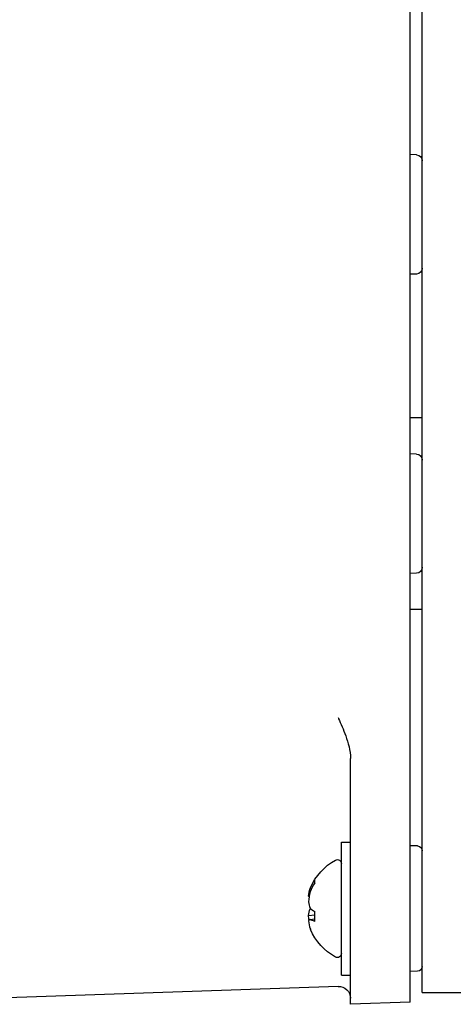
# Model space of a CAD drawing. Header units: inches. Extents: x 1 to 669, y 0 to 417.
# Tile 292 of 448: x 319.15 to 320.58, y 265.46 to 268.7. Entities that reach past the tile are written whole.
import ezdxf

# ---------------------------------------------------------------- set-up
doc = ezdxf.new("R2010")
doc.units = ezdxf.units.IN
doc.header["$LTSCALE"] = 12
doc.header["$MEASUREMENT"] = 0
doc.layers.add('X', color=1, linetype='CONTINUOUS')

msp = doc.modelspace()

# ---------------------------------------------------------------- linework, layer by layer
at = {"layer": 'X', "extrusion": (-1, 4.93038e-32, -2.22045e-16)}
for p, q in [((320.48086, 265.49617), (320.48086, 270.8505)), ((320.44149, 265.46367), (320.44149, 270.78313)), ((320.46186, 268.25136), (320.44149, 268.25207)), ((320.46186, 267.85909), (320.44149, 267.85837)), ((320.48086, 267.38593), (320.44149, 267.38593)), ((320.46186, 267.26711), (320.44149, 267.26782)), ((320.46186, 266.87483), (320.44149, 266.87412)), ((320.48086, 266.75601), (320.44149, 266.75601)), ((320.24464, 265.4568), (320.24464, 266.26536)), ((320.21486, 265.55301), (320.21486, 265.99051)), ((320.21486, 265.99051), (320.24464, 265.99051)), ((320.46566, 265.97761), (320.44149, 265.97845)), ((320.12674, 265.85668), (320.12674, 265.86603)), ((320.10596, 265.81255), (320.10865, 265.8121)), ((320.11226, 265.83752), (320.11655, 265.83717)), ((320.10596, 265.74937), (320.12674, 265.75128)), ((320.11226, 265.77083), (320.11402, 265.77111)), ((320.12674, 265.72962), (320.12674, 265.76174)), ((320.11226, 265.73567), (320.12674, 265.73826)), ((320.21486, 265.55301), (320.24464, 265.55301)), ((320.46566, 265.56591), (320.44149, 265.56507)), ((320.2039, 265.51587), (318.51236, 265.4568)), ((320.48086, 265.49617), (320.61586, 265.49617)), ((320.44149, 265.46367), (320.24464, 265.4568))]:
    msp.add_line(p, q, dxfattribs=at)
at = {"layer": 'X', "extrusion": (2.22045e-16, -1.09476e-47, -1)}
for centre, radius, start, end in [((-320.46118, 268.23169), 0.01969, 92, 180), ((-320.46118, 267.87876), 0.01969, 180, 268), ((-320.46118, 267.24744), 0.01969, 92, 180), ((-320.46118, 266.89451), 0.01969, 180, 268), ((-320.46511, 265.96187), 0.01575, 92, 180), ((-320.28047, 265.77176), 0.1806, 22.22937, 62.00623), ((-320.20182, 265.91972), 0.01304, 62.00623, 180), ((-320.28047, 265.77176), 0.1806, 297.99377, 337.77063), ((-320.20182, 265.6238), 0.01304, 180, 297.99377), ((-320.46511, 265.58165), 0.01575, 180, 268), ((-320.20527, 265.47652), 0.03937, 88, 180)]:
    msp.add_arc(centre, radius, start, end, dxfattribs=at)
at = {"layer": 'X', "extrusion": (2.22045e-16, 3.69779e-32, -1)}
msp.add_ellipse((320.27869, 265.76895), major_axis=(-0.15251, 0.0962), ratio=0.9455471, start_param=-0.1815752, end_param=0.0061286, dxfattribs=at)
at = {"layer": 'X'}
for centre, major_axis, ratio, start_param, end_param in [((320.27869, 265.77457), (-0.15251, -0.0962), 0.9455471, -1.081703, -0.8939992), ((320.28255, 265.77305), (0.0948, -0.15325), 0.9789059, -2.4196566, -2.2333377), ((320.28256, 265.781), (-0.17577, 0.03973), 0.6161839, 0.2373634, 0.4236836), ((320.27869, 265.7621), (0.17735, -0.03257), 0.2752942, -2.7348664, -2.5471625), ((320.28256, 265.75998), (-0.17743, -0.03147), 0.1075065, -0.3043601, -0.1180399), ((320.28255, 265.76436), (-0.17344, -0.04891), 0.7682197, -0.1143606, 0.0719582), ((320.27869, 265.77457), (-0.15251, -0.0962), 0.9455471, -0.1815752, -0.1654254)]:
    msp.add_ellipse(centre, major_axis=major_axis, ratio=ratio, start_param=start_param, end_param=end_param, dxfattribs=at)
at = {"layer": 'X', "extrusion": (2.22045e-16, 0, -1)}
for centre, major_axis, ratio, start_param, end_param in [((320.28255, 265.77916), (-0.17344, 0.04891), 0.7682197, -0.1143619, 0.071957), ((320.27869, 265.78142), (-0.17735, -0.03257), 0.2752942, -0.4934015, -0.3056976)]:
    msp.add_ellipse(centre, major_axis=major_axis, ratio=ratio, start_param=start_param, end_param=end_param, dxfattribs=at)
at = {"layer": 'X', "extrusion": (2.22045e-16, -1.17097e-31, -1)}
msp.add_ellipse((320.28256, 265.78354), major_axis=(-0.17743, 0.03147), ratio=0.1075065, start_param=-0.2097179, end_param=-0.1180399, dxfattribs=at)
at = {"layer": 'X', "extrusion": (2.22045e-16, -6.16298e-33, -1)}
msp.add_ellipse((320.28256, 265.76252), major_axis=(-0.17577, -0.03973), ratio=0.6161839, start_param=0.2373634, end_param=0.4236836, dxfattribs=at)
at = {"layer": 'X', "extrusion": (2.22045e-16, -1.2326e-32, -1)}
msp.add_ellipse((320.28255, 265.77047), major_axis=(0.0948, 0.15325), ratio=0.9789062, start_param=-2.3250216, end_param=-2.2333449, dxfattribs=at)
at = {"layer": 'X', "extrusion": (2.22045e-16, -1.84889e-32, -1)}
msp.add_ellipse((320.27869, 265.78142), major_axis=(0.17735, 0.03257), ratio=0.2752942, start_param=-2.7348664, end_param=-2.7187165, dxfattribs=at)
at = {"layer": 'X'}
msp.add_open_spline([(320.20391, 266.39999), (320.20473, 266.39815), (320.20501, 266.39752), (320.21249, 266.38066), (320.22168, 266.36016), (320.23691, 266.3181), (320.24464, 266.29122), (320.24464, 266.26536)], degree=3, knots=[-0.39312923, -0.39312923, -0.39312923, -0.39312923, -0.37892204, -0.37892204, -0.19700601, -0.19700601, 0, 0, 0, 0], dxfattribs=at)

doc.saveas('drawing.dxf')
